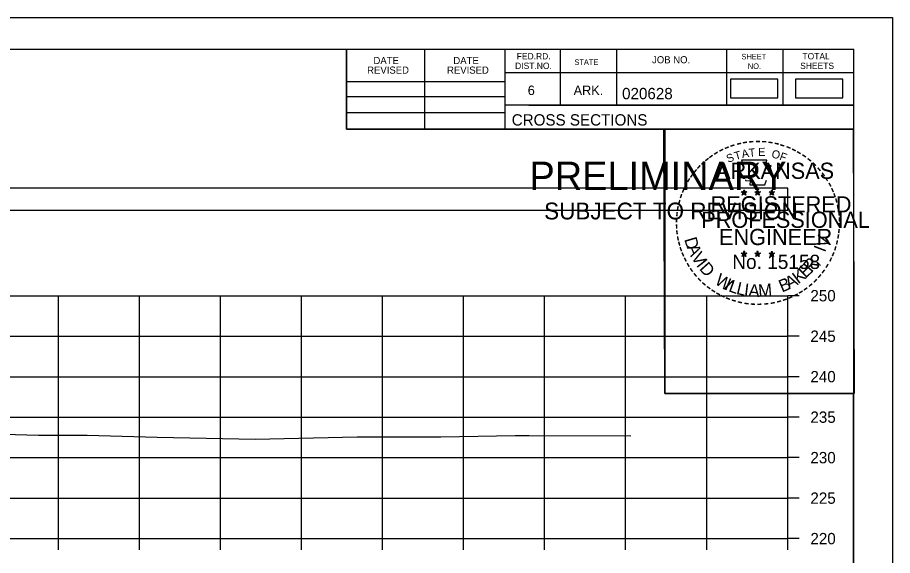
# Model space of a CAD drawing. Extents: x 1369627 to 1374022, y 380035 to 398173.
# Drawn here: x 1372153.5 to 1372261.5, y 392559.3 to 392625.7 of the extents above; entities that cross this region are included whole.
import ezdxf

# ---------------------------------------------------------------- set-up
doc = ezdxf.new("R2010")
doc.units = 0
for name, color, linetype in [('Default', 7, 'Continuous'), ('R_Axis', 7, 'Continuous'), ('R_Axis Annot', 7, 'Continuous'), ('R_Border', 7, 'Continuous'), ('R_Border PE', 7, 'Continuous'), ('R_Border Prem', 7, 'Continuous'), ('R_Exist Surface', 7, 'Continuous'), ('R_Grid', 7, 'Continuous'), ('R_No Plot', 7, 'Continuous')]:
    doc.layers.add(name, color=color, linetype=linetype)

msp = doc.modelspace()

# ---------------------------------------------------------------- linework, layer by layer
at = {"layer": 'Default'}
for points in [[(1372241.46, 392615.78), (1372247.3, 392615.78), (1372247.3, 392618.09), (1372241.46, 392618.09)], [(1372249.48, 392615.78), (1372255.32, 392615.78), (1372255.32, 392618.09), (1372249.48, 392618.09)], [(1371948.53, 392601.94), (1372248.53, 392601.94), (1372248.53, 392604.64), (1371948.53, 392604.64)]]:
    msp.add_lwpolyline(points, close=True, dxfattribs=at)
at = {"layer": 'R_Axis'}
for p, q in [((1372248.53, 392561.36), (1372248.53, 392591.36)), ((1372249.93, 392591.36), (1372248.53, 392591.36)), ((1372249.93, 392586.36), (1372248.53, 392586.36)), ((1372249.93, 392581.36), (1372248.53, 392581.36)), ((1372249.93, 392576.36), (1372248.53, 392576.36)), ((1372249.93, 392571.36), (1372248.53, 392571.36)), ((1372249.93, 392566.36), (1372248.53, 392566.36)), ((1371948.53, 392561.36), (1372248.53, 392561.36)), ((1372158.53, 392559.96), (1372158.53, 392561.36)), ((1372168.53, 392559.96), (1372168.53, 392561.36)), ((1372178.53, 392559.96), (1372178.53, 392561.36)), ((1372188.53, 392559.96), (1372188.53, 392561.36)), ((1372198.53, 392559.96), (1372198.53, 392561.36)), ((1372208.53, 392559.96), (1372208.53, 392561.36)), ((1372218.53, 392559.96), (1372218.53, 392561.36)), ((1372228.53, 392559.96), (1372228.53, 392561.36)), ((1372238.53, 392559.96), (1372238.53, 392561.36)), ((1372248.53, 392559.96), (1372248.53, 392561.36)), ((1372249.93, 392561.36), (1372248.53, 392561.36))]:
    msp.add_line(p, q, dxfattribs=at)
at = {"layer": 'R_Border'}
for p, q in [((1371940.53, 392621.82), (1372256.71, 392621.82)), ((1372194.07, 392611.94), (1372194.07, 392621.82)), ((1372203.75, 392611.94), (1372203.75, 392621.82)), ((1372213.61, 392621.82), (1372213.61, 392611.94)), ((1372220.45, 392621.82), (1372220.45, 392614.88)), ((1372227.39, 392621.82), (1372227.39, 392614.88)), ((1372240.97, 392621.82), (1372240.97, 392614.88)), ((1372247.91, 392621.82), (1372247.91, 392614.88)), ((1372256.71, 392416.36), (1372256.71, 392621.82)), ((1372256.71, 392618.88), (1372213.61, 392618.88)), ((1372256.71, 392618.9), (1372256.71, 392618.9)), ((1372194.07, 392617.8), (1372213.61, 392617.8)), ((1372194.07, 392615.94), (1372213.61, 392615.94)), ((1372256.71, 392614.88), (1372213.61, 392614.88)), ((1372216.57, 392614.88), (1372256.71, 392614.88)), ((1372194.07, 392614), (1372213.61, 392614)), ((1372256.71, 392611.94), (1372194.07, 392611.94))]:
    msp.add_line(p, q, dxfattribs=at)
at = {"layer": 'R_Border PE'}
for p, q in [((1372242.79, 392604.2), (1372243.14, 392604.09)), ((1372242.79, 392604.2), (1372243.05, 392604.15)), ((1372242.79, 392604.2), (1372243.03, 392604.08)), ((1372242.93, 392603.79), (1372243.14, 392604.09)), ((1372242.93, 392603.79), (1372243.05, 392604.03)), ((1372242.93, 392603.79), (1372243.14, 392604.01)), ((1372243.14, 392604.45), (1372243.1, 392604.2)), ((1372243.14, 392604.09), (1372243.14, 392604.45)), ((1372243.14, 392604.45), (1372243.19, 392604.2)), ((1372243.49, 392604.2), (1372243.14, 392604.09)), ((1372243.36, 392603.79), (1372243.14, 392604.09)), ((1372243.36, 392603.79), (1372243.14, 392604)), ((1372243.49, 392604.2), (1372243.2, 392604.15)), ((1372243.36, 392603.79), (1372243.22, 392604.08)), ((1372243.49, 392604.2), (1372243.29, 392604.1)), ((1372244.46, 392604.2), (1372244.81, 392604.09)), ((1372244.46, 392604.2), (1372244.72, 392604.15)), ((1372244.46, 392604.2), (1372244.7, 392604.08)), ((1372244.6, 392603.79), (1372244.81, 392604.09)), ((1372244.6, 392603.79), (1372244.72, 392604.03)), ((1372244.6, 392603.79), (1372244.81, 392604.01)), ((1372244.81, 392604.45), (1372244.77, 392604.2)), ((1372244.81, 392604.09), (1372244.81, 392604.45)), ((1372244.81, 392604.45), (1372244.86, 392604.2)), ((1372245.16, 392604.2), (1372244.81, 392604.09)), ((1372245.03, 392603.79), (1372244.81, 392604.09)), ((1372245.03, 392603.79), (1372244.81, 392604)), ((1372245.16, 392604.2), (1372244.87, 392604.15)), ((1372245.03, 392603.79), (1372244.89, 392604.08)), ((1372245.16, 392604.2), (1372244.96, 392604.1)), ((1372246.23, 392604.19), (1372246.58, 392604.08)), ((1372246.23, 392604.19), (1372246.48, 392604.14)), ((1372246.23, 392604.19), (1372246.47, 392604.06)), ((1372246.36, 392603.78), (1372246.58, 392604.08)), ((1372246.36, 392603.78), (1372246.49, 392604.02)), ((1372246.36, 392603.78), (1372246.58, 392604)), ((1372246.58, 392604.44), (1372246.54, 392604.19)), ((1372246.58, 392604.08), (1372246.58, 392604.44)), ((1372246.58, 392604.44), (1372246.63, 392604.19)), ((1372246.92, 392604.19), (1372246.58, 392604.08)), ((1372246.79, 392603.78), (1372246.58, 392604.08)), ((1372246.79, 392603.78), (1372246.58, 392603.99)), ((1372246.92, 392604.19), (1372246.64, 392604.14)), ((1372246.79, 392603.78), (1372246.65, 392604.07)), ((1372246.92, 392604.19), (1372246.72, 392604.08)), ((1372242.79, 392596.63), (1372243.14, 392596.51)), ((1372242.79, 392596.63), (1372243.04, 392596.58)), ((1372242.79, 392596.63), (1372243.03, 392596.5)), ((1372242.92, 392596.22), (1372243.14, 392596.51)), ((1372242.92, 392596.22), (1372243.05, 392596.46)), ((1372242.92, 392596.22), (1372243.14, 392596.43)), ((1372243.14, 392596.88), (1372243.1, 392596.63)), ((1372243.14, 392596.51), (1372243.14, 392596.88)), ((1372243.14, 392596.88), (1372243.19, 392596.63)), ((1372243.49, 392596.63), (1372243.14, 392596.51)), ((1372243.35, 392596.22), (1372243.14, 392596.51)), ((1372243.35, 392596.22), (1372243.14, 392596.43)), ((1372243.49, 392596.63), (1372243.2, 392596.58)), ((1372243.35, 392596.22), (1372243.22, 392596.51)), ((1372243.49, 392596.63), (1372243.28, 392596.52)), ((1372244.46, 392596.63), (1372244.81, 392596.51)), ((1372244.46, 392596.63), (1372244.71, 392596.58)), ((1372244.46, 392596.63), (1372244.7, 392596.5)), ((1372244.59, 392596.22), (1372244.81, 392596.51)), ((1372244.59, 392596.22), (1372244.72, 392596.46)), ((1372244.59, 392596.22), (1372244.81, 392596.43)), ((1372244.81, 392596.88), (1372244.77, 392596.63)), ((1372244.81, 392596.51), (1372244.81, 392596.88)), ((1372244.81, 392596.88), (1372244.86, 392596.63)), ((1372245.16, 392596.63), (1372244.81, 392596.51)), ((1372245.02, 392596.22), (1372244.81, 392596.51)), ((1372245.02, 392596.22), (1372244.81, 392596.43)), ((1372245.16, 392596.63), (1372244.87, 392596.58)), ((1372245.02, 392596.22), (1372244.88, 392596.51)), ((1372245.16, 392596.63), (1372244.95, 392596.52)), ((1372246.23, 392596.62), (1372246.58, 392596.5)), ((1372246.23, 392596.62), (1372246.48, 392596.57)), ((1372246.23, 392596.62), (1372246.46, 392596.49)), ((1372246.36, 392596.21), (1372246.58, 392596.5)), ((1372246.36, 392596.21), (1372246.49, 392596.45)), ((1372246.36, 392596.21), (1372246.57, 392596.42)), ((1372246.58, 392596.87), (1372246.53, 392596.62)), ((1372246.79, 392596.21), (1372246.57, 392596.42)), ((1372246.58, 392596.5), (1372246.58, 392596.87)), ((1372246.58, 392596.87), (1372246.62, 392596.62)), ((1372246.92, 392596.62), (1372246.58, 392596.5)), ((1372246.79, 392596.21), (1372246.58, 392596.5)), ((1372246.92, 392596.62), (1372246.64, 392596.57)), ((1372246.79, 392596.21), (1372246.65, 392596.5)), ((1372246.92, 392596.62), (1372246.72, 392596.51))]:
    msp.add_line(p, q, dxfattribs=at)
for points in [[(1372242.84, 392608.08), (1372243.1, 392607.25)], [(1372246.35, 392607.15), (1372246.49, 392607.44), (1372245.8, 392607.41), (1372245.95, 392608.08), (1372242.84, 392608.08)], [(1372243.33, 392605.65), (1372243.33, 392605.57), (1372243.89, 392605.55), (1372243.84, 392605.07), (1372245.71, 392605.07), (1372245.91, 392605.61)], [(1372243.14, 392604.45), (1372243.36, 392603.79), (1372242.79, 392604.2), (1372243.49, 392604.2), (1372242.93, 392603.79), (1372243.14, 392604.45)], [(1372244.81, 392604.45), (1372245.03, 392603.79), (1372244.46, 392604.2), (1372245.16, 392604.2), (1372244.6, 392603.79), (1372244.81, 392604.45)], [(1372246.58, 392604.44), (1372246.79, 392603.78), (1372246.23, 392604.19), (1372246.92, 392604.19), (1372246.36, 392603.78), (1372246.58, 392604.44)], [(1372243.14, 392596.88), (1372243.35, 392596.22), (1372242.79, 392596.63), (1372243.49, 392596.63), (1372242.92, 392596.22), (1372243.14, 392596.88)], [(1372244.81, 392596.88), (1372245.02, 392596.22), (1372244.46, 392596.63), (1372245.16, 392596.63), (1372244.59, 392596.22), (1372244.81, 392596.88)], [(1372246.58, 392596.87), (1372246.79, 392596.21), (1372246.23, 392596.62), (1372246.92, 392596.62), (1372246.36, 392596.21), (1372246.58, 392596.87)]]:
    msp.add_lwpolyline(points, dxfattribs=at)
for centre, radius in [((1372243.14, 392604.09), 0.172), ((1372243.14, 392604.09), 0.145), ((1372243.14, 392604.09), 0.116), ((1372243.14, 392604.09), 0.0991), ((1372243.14, 392604.09), 0.0747), ((1372243.14, 392604.09), 0.0495), ((1372243.14, 392604.09), 0.0296), ((1372244.81, 392604.09), 0.172), ((1372244.81, 392604.09), 0.145), ((1372244.81, 392604.09), 0.116), ((1372244.81, 392604.09), 0.0991), ((1372244.81, 392604.09), 0.0747), ((1372244.81, 392604.09), 0.0495), ((1372244.81, 392604.09), 0.0296), ((1372246.58, 392604.07), 0.172), ((1372246.58, 392604.07), 0.145), ((1372246.58, 392604.07), 0.116), ((1372246.58, 392604.07), 0.0991), ((1372246.58, 392604.07), 0.0747), ((1372246.58, 392604.07), 0.0495), ((1372246.58, 392604.07), 0.0296), ((1372243.14, 392596.51), 0.172), ((1372243.14, 392596.51), 0.145), ((1372243.14, 392596.51), 0.116), ((1372243.14, 392596.51), 0.0991), ((1372243.14, 392596.51), 0.0747), ((1372243.14, 392596.51), 0.0495), ((1372243.14, 392596.51), 0.0296), ((1372244.81, 392596.51), 0.172), ((1372244.81, 392596.51), 0.145), ((1372244.81, 392596.51), 0.116), ((1372244.81, 392596.51), 0.0991), ((1372244.81, 392596.51), 0.0747), ((1372244.81, 392596.51), 0.0495), ((1372244.81, 392596.51), 0.0296), ((1372246.57, 392596.5), 0.172), ((1372246.57, 392596.5), 0.145), ((1372246.57, 392596.5), 0.116), ((1372246.57, 392596.5), 0.0991), ((1372246.57, 392596.5), 0.0747), ((1372246.57, 392596.5), 0.0495), ((1372246.57, 392596.5), 0.0296)]:
    msp.add_circle(centre, radius, dxfattribs=at)
at = {"layer": 'R_Exist Surface'}
msp.add_lwpolyline([(1372140.33, 392574.6), (1372156.08, 392574.12), (1372162.08, 392574.13), (1372170.7, 392573.9), (1372182.82, 392573.66), (1372195.39, 392573.95), (1372205.72, 392573.92), (1372214.89, 392574.1), (1372216.63, 392574.1), (1372229.17, 392574.05)], dxfattribs=at)
at = {"layer": 'R_Grid'}
for p, q in [((1371948.53, 392591.36), (1372248.53, 392591.36)), ((1372158.53, 392561.36), (1372158.53, 392591.36)), ((1372168.53, 392561.36), (1372168.53, 392591.36)), ((1372178.53, 392561.36), (1372178.53, 392591.36)), ((1372188.53, 392561.36), (1372188.53, 392591.36)), ((1372198.53, 392561.36), (1372198.53, 392591.36)), ((1372208.53, 392561.36), (1372208.53, 392591.36)), ((1372218.53, 392561.36), (1372218.53, 392591.36)), ((1372228.53, 392561.36), (1372228.53, 392591.36)), ((1372238.53, 392561.36), (1372238.53, 392591.36)), ((1372248.53, 392561.36), (1372248.53, 392591.36)), ((1371948.53, 392586.36), (1372248.53, 392586.36)), ((1371948.53, 392581.36), (1372248.53, 392581.36)), ((1371948.53, 392576.36), (1372248.53, 392576.36)), ((1371948.53, 392571.36), (1372248.53, 392571.36)), ((1371948.53, 392566.36), (1372248.53, 392566.36)), ((1371948.53, 392561.36), (1372248.53, 392561.36))]:
    msp.add_line(p, q, dxfattribs=at)
at = {"layer": 'R_No Plot'}
for p, q in [((1371928.13, 392625.72), (1372261.46, 392625.72)), ((1372232.74, 392589.49), (1372232.74, 392589.49))]:
    msp.add_line(p, q, dxfattribs=at)
for points in [[(1371928.12, 392625.72), (1372261.46, 392625.72), (1372261.46, 392412.38), (1371928.12, 392412.38)], [(1372174.45, 392621.82), (1372194.07, 392621.82), (1372194.07, 392611.94), (1372210.18, 392611.94), (1372233.38, 392611.94), (1372233.38, 392579.27), (1372256.59, 392579.27), (1372256.71, 392416.36), (1371940.53, 392416.36), (1371940.53, 392621.82)], [(1372233.24, 392611.94), (1372256.59, 392611.94), (1372256.73, 392579.27), (1372233.38, 392579.27)]]:
    msp.add_lwpolyline(points, close=True, dxfattribs=at)

# ---------------------------------------------------------------- texts
at = {"layer": 'R_Axis Annot'}
for s, p in [('250', (1372251.33, 392590.66)), ('245', (1372251.33, 392585.66)), ('240', (1372251.33, 392580.66)), ('235', (1372251.33, 392575.66)), ('230', (1372251.33, 392570.66)), ('225', (1372251.33, 392565.66)), ('220', (1372251.33, 392560.66))]:
    msp.add_text(s, height=1.4, dxfattribs=at).set_placement(p)
at = {"layer": 'R_Border'}
for s, height, p in [('FED.RD.', 0.782, (1372215.09, 392620.54)), ('JOB NO.', 0.879, (1372231.79, 392620.06)), ('SHEET', 0.684, (1372242.83, 392620.54)), ('TOTAL', 0.782, (1372250.35, 392620.54)), ('DATE', 0.879, (1372197.41, 392619.96)), ('DATE', 0.879, (1372207.27, 392619.96)), ('DIST.NO.', 0.782, (1372214.89, 392619.36)), ('STATE', 0.684, (1372222.21, 392619.86)), ('NO.', 0.684, (1372243.61, 392619.36)), ('SHEETS', 0.782, (1372250.07, 392619.36)), ('REVISED', 0.879, (1372196.63, 392618.78)), ('REVISED', 0.879, (1372206.49, 392618.78)), ('6', 1.17, (1372216.45, 392616.14)), ('ARK.', 1.172, (1372222.11, 392616.14)), ('020628', 1.4, (1372228.09, 392615.62)), ('CROSS SECTIONS', 1.4, (1372214.47, 392612.37))]:
    msp.add_text(s, height=height, rotation=360, dxfattribs=at).set_placement(p)
at = {"layer": 'R_Border PE'}
for s, height, rotation, p in [('-', 1.6, 19.1761, (1372241.58, 392609.2)), ('-', 1.6, 13.6301, (1372242.33, 392609.44)), ('-', 1.6, 10.2193, (1372243.01, 392609.61)), ('-', 1.6, 5.8968, (1372243.74, 392609.72)), ('-', 1.6, 0.1862, (1372244.51, 392609.79)), ('-', 1.6, 357.743, (1372245.24, 392609.78)), ('-', 1.6, 352.1617, (1372245.98, 392609.72)), ('-', 1.6, 347.2049, (1372246.7, 392609.61)), ('-', 1.6, 342.3362, (1372247.33, 392609.45)), ('-', 1.6, 34.0636, (1372239.72, 392608.25)), ('-', 1.6, 28.7918, (1372240.32, 392608.62)), ('-', 1.6, 24.3072, (1372240.95, 392608.93)), ('T', 1, 16.4036, (1372242.1, 392608.09)), ('A', 1, 11.2132, (1372242.93, 392608.34)), ('T', 1, 6.0228, (1372243.78, 392608.5)), ('E', 1, 0.8323, (1372244.88, 392608.61)), ('O', 1, 350.4515, (1372246.49, 392608.4)), ('F', 1, 340.0707, (1372247.44, 392608.17)), ('-', 1.6, 337.8551, (1372248.07, 392609.23)), ('-', 1.6, 334.1211, (1372248.7, 392608.96)), ('-', 1.6, 329.6409, (1372249.28, 392608.67)), ('-', 1.6, 42.9622, (1372238.23, 392607.06)), ('-', 1.6, 38.9507, (1372238.67, 392607.47)), ('-', 1.6, 36.2317, (1372239.14, 392607.85)), ('S', 1, 21.594, (1372241.19, 392607.75)), ('-', 1.6, 325.8627, (1372249.92, 392608.31)), ('-', 1.6, 320.5297, (1372250.53, 392607.89)), ('-', 1.6, 50.6142, (1372237.38, 392606.09)), ('-', 1.6, 48.423, (1372237.78, 392606.58)), ('ARKANSAS', 2, 360, (1372239.69, 392605.79)), ('-', 1.6, 315.5786, (1372251.13, 392607.4)), ('-', 1.6, 309.8797, (1372251.7, 392606.85)), ('-', 1.6, 58.0706, (1372236.64, 392605)), ('-', 1.6, 54.2325, (1372236.97, 392605.53)), ('-', 1.6, 306.6522, (1372252.22, 392606.25)), ('-', 1.4, 303.6753, (1372252.71, 392605.68)), ('-', 1.6, 62.8713, (1372236.33, 392604.39)), ('-', 1.6, 299.6684, (1372253.03, 392605.07)), ('-', 1.6, 294.6628, (1372253.35, 392604.46)), ('-', 1.6, 72.3945, (1372235.85, 392603.14)), ('-', 1.6, 67.7743, (1372236.07, 392603.77)), ('REGISTERED', 2, 360, (1372239.01, 392601.64)), ('-', 1.6, 290.5728, (1372253.61, 392603.88)), ('-', 1.6, 75.461, (1372235.66, 392602.43)), ('-', 1.6, 285.1233, (1372253.84, 392603.3)), ('-', 1.6, 280.5493, (1372254.04, 392602.56)), ('-', 1.6, 85.1863, (1372235.45, 392601.03)), ('-', 1.6, 81.2013, (1372235.52, 392601.72)), ('PROFESSIONAL', 2, 360, (1372237.86, 392599.74)), ('-', 1.6, 276.5962, (1372254.21, 392601.79)), ('-', 1.6, 89.0622, (1372235.42, 392600.33)), ('-', 1.6, 274.3301, (1372254.27, 392601.07)), ('-', 1.6, 269.9407, (1372254.3, 392600.44)), ('-', 1.6, 94.1959, (1372235.46, 392599.6)), ('-', 1.6, 98.9479, (1372235.53, 392598.93)), ('ENGINEER', 2, 360, (1372240.05, 392597.61)), ('-', 1.6, 263.5172, (1372254.28, 392599.77)), ('-', 1.6, 101.7149, (1372235.66, 392598.2)), ('D', 1.54, 286.2848, (1372235.75, 392598.34)), ('V', 1.54, 72.6573, (1372253.35, 392597.18)), ('-', 1.6, 255.7626, (1372254.1, 392598.44)), ('-', 1.6, 260.9953, (1372254.21, 392599.12)), ('-', 1.6, 105.4578, (1372235.83, 392597.61)), ('-', 1.6, 109.0874, (1372236.04, 392596.97)), ('A', 1.54, 292.7835, (1372236.05, 392597.34)), ('I', 1.54, 69.0301, (1372253.12, 392596.64)), ('-', 1.6, 252.8681, (1372253.92, 392597.72)), ('-', 1.6, 114.0643, (1372236.3, 392596.38)), ('-', 1.6, 115.7289, (1372236.6, 392595.76)), ('V', 1.54, 300.7936, (1372236.56, 392596.16)), ('No. 15158', 1.757, 360, (1372241.69, 392594.66)), ('-', 1.6, 244.6197, (1372253.43, 392596.42)), ('-', 1.6, 247.8887, (1372253.7, 392597.05)), ('-', 1.6, 120.4471, (1372236.96, 392595.17)), ('I', 1.54, 308.3502, (1372237.19, 392595.12)), ('D', 1.54, 311.9774, (1372237.54, 392594.65)), ('E', 1.54, 44.0175, (1372250.74, 392593.44)), ('R', 1.54, 50.3651, (1372251.47, 392594.15)), (',', 1.54, 57.4684, (1372252.2, 392595.03)), ('-', 1.6, 239.0712, (1372253.04, 392595.67)), ('-', 1.6, 125.8934, (1372237.36, 392594.61)), ('-', 1.6, 130.7181, (1372237.82, 392594.06)), ('W', 1.54, 328.0731, (1372239.42, 392592.89)), ('K', 1.54, 36.9143, (1372249.83, 392592.75)), ('-', 1.6, 231.2538, (1372252.21, 392594.45)), ('-', 1.6, 233.8452, (1372252.64, 392595.01)), ('-', 1.6, 134.2238, (1372238.34, 392593.52)), ('-', 1.6, 138.9338, (1372238.86, 392593.05)), ('I', 1.54, 336.6877, (1372240.61, 392592.18)), ('L', 1.54, 340.3149, (1372241.14, 392591.93)), ('L', 1.54, 346.6625, (1372242.1, 392591.59)), ('I', 1.54, 353.0101, (1372243.09, 392591.35)), ('M', 1.54, 4.6473, (1372244.95, 392591.21)), ('B', 1.54, 22.8589, (1372247.82, 392591.74)), ('A', 1.54, 28.9042, (1372248.71, 392592.12)), ('-', 1.6, 221.0851, (1372251.21, 392593.37)), ('-', 1.6, 225.7653, (1372251.73, 392593.88)), ('-', 1.6, 144.6463, (1372239.42, 392592.65)), ('-', 1.6, 148.0898, (1372239.98, 392592.28)), ('-', 1.6, 151.5704, (1372240.56, 392591.95)), ('A', 1.54, 356.6373, (1372243.66, 392591.27)), ('-', 1.6, 212.2491, (1372250.12, 392592.52)), ('-', 1.6, 215.7363, (1372250.66, 392592.9)), ('-', 1.6, 154.6002, (1372241.08, 392591.7)), ('-', 1.6, 158.5612, (1372241.71, 392591.45)), ('-', 1.6, 162.7983, (1372242.39, 392591.24)), ('-', 1.6, 167.5555, (1372243.11, 392591.07)), ('AAMU', 0.00002, 360, (1372244.74, 392591.21)), ('-', 1.6, 195.4743, (1372247.65, 392591.34)), ('-', 1.6, 199.4643, (1372248.31, 392591.57)), ('-', 1.6, 204.2516, (1372248.94, 392591.85)), ('-', 1.6, 207.3568, (1372249.57, 392592.17)), ('-', 1.6, 173.1155, (1372243.88, 392590.96)), ('-', 1.6, 176.5183, (1372244.63, 392590.91)), ('-', 1.6, 181.5918, (1372245.37, 392590.93)), ('-', 1.6, 185.8167, (1372246.18, 392591)), ('-', 1.6, 191.2858, (1372246.92, 392591.14))]:
    msp.add_text(s, height=height, rotation=rotation, dxfattribs=at).set_placement(p)
at = {"layer": 'R_Border Prem'}
for s, height, p in [('PRELIMINARY', 3.5, (1372216.66, 392604.41)), ('DWB', 0.01, (1372217.41, 392606.26)), ('SUBJECT TO REVISION', 2.0751, (1372218.47, 392600.78))]:
    msp.add_text(s, height=height, rotation=360, dxfattribs=at).set_placement(p)

doc.saveas('drawing.dxf')
